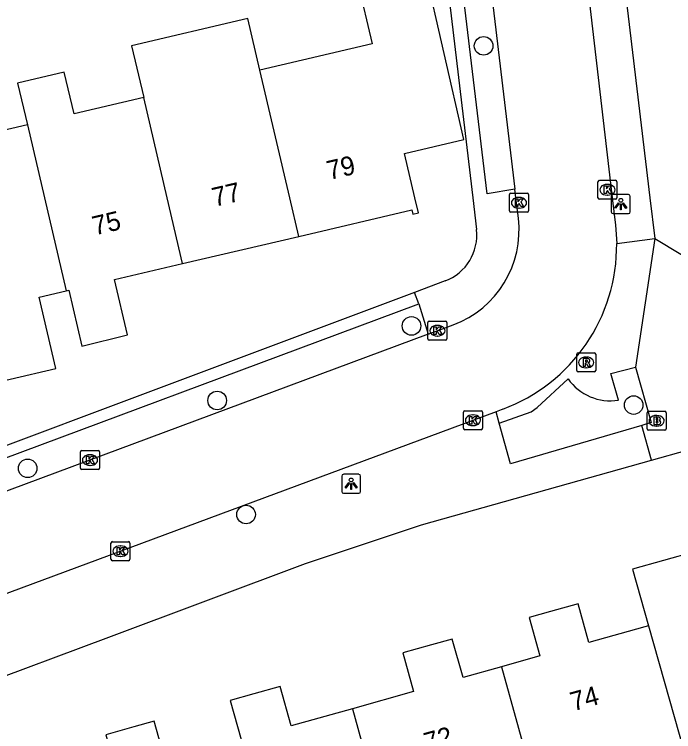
# Model space of a CAD drawing. Extents: x 158461 to 159795, y 387220 to 388672.
# Drawn here: x 159614.77 to 159649.47, y 387971.92 to 388009.65 of the extents above; entities that cross this region are included whole.
import ezdxf

# ---------------------------------------------------------------- set-up
doc = ezdxf.new("R2010")
doc.units = 0
for name, color, linetype in [('IMGEO_Boom', 7, 'Continuous'), ('IMGEO_Brandkraan', 7, 'Continuous'), ('IMGEO_Kolk', 7, 'Continuous'), ('IMGEO_Lichtpunt', 7, 'Continuous'), ('IMGEO_Pand', 7, 'Continuous'), ('IMGEO_Pand_nummerreeks', 7, 'Continuous'), ('IMGEO_Rijbaan_lokaal_open', 7, 'Continuous'), ('IMGEO_Rioolput', 7, 'Continuous'), ('IMGEO_Voetpad_open', 7, 'Continuous')]:
    doc.layers.add(name, color=color, linetype=linetype)

msp = doc.modelspace()

# ---------------------------------------------------------------- linework, layer by layer
at = {"layer": 'IMGEO_Boom'}
for centre in [(159639.464, 388007.987), (159635.67, 387993.258), (159625.445, 387989.336), (159647.363, 387989.094), (159615.474, 387985.769), (159626.966, 387983.337)]:
    msp.add_circle(centre, 0.489, dxfattribs=at)
at = {"layer": 'IMGEO_Brandkraan'}
for p, q in [((159648.069, 387987.841), (159648.069, 387988.693)), ((159648.144, 387988.767), (159648.996, 387988.767)), ((159649.07, 387988.693), (159649.07, 387987.841)), ((159648.557, 387988.547), (159648.582, 387988.547)), ((159648.58, 387987.987), (159648.555, 387987.987)), ((159648.996, 387987.767), (159648.144, 387987.767))]:
    msp.add_line(p, q, dxfattribs=at)
for points in [[(159648.069, 387987.841), (159648.069, 387988.693)], [(159648.144, 387988.767), (159648.996, 387988.767)], [(159649.07, 387988.693), (159649.07, 387987.841)], [(159648.417, 387988.467), (159648.417, 387988.067), (159648.63, 387988.067)], [(159648.648, 387988.467), (159648.417, 387988.467)], [(159648.596, 387988.386), (159648.542, 387988.386), (159648.542, 387988.31)], [(159648.542, 387988.31), (159648.595, 387988.31)], [(159648.604, 387988.234), (159648.542, 387988.234), (159648.542, 387988.153)], [(159648.542, 387988.153), (159648.604, 387988.153)], [(159648.996, 387987.767), (159648.144, 387987.767)]]:
    msp.add_lwpolyline(points, dxfattribs=at)
for centre, radius, start, end in [((159648.146, 387988.691), 0.0765, 91.552, 178.448), ((159648.146, 387988.691), 0.0765, 91.552, 178.448), ((159648.994, 387988.691), 0.0765, 1.552, 88.448), ((159648.994, 387988.691), 0.0765, 1.552, 88.448), ((159648.597, 387988.348), 0.0379, 267.8285, 90.9355), ((159648.652, 387988.322), 0.145, 59.4692, 91.5367), ((159648.677, 387988.369), 0.0922, 285.5137, 58.1501), ((159648.605, 387988.193), 0.0404, 269.8759, 90.5077), ((159648.636, 387988.318), 0.251, 268.6676, 293.5347), ((159648.682, 387988.177), 0.105, 301.3115, 78.989), ((159648.146, 387987.843), 0.0765, 181.552, 268.448), ((159648.146, 387987.843), 0.0765, 181.552, 268.448), ((159648.994, 387987.843), 0.0765, 271.552, 358.448), ((159648.994, 387987.843), 0.0765, 271.552, 358.448)]:
    msp.add_arc(centre, radius, start, end, dxfattribs=at)
for centre, major_axis, ratio, start_param, end_param in [((159648.556, 387988.267), (-0.387, 0.002), 0.722429, 4.712389, 7.853982), ((159648.581, 387988.267), (-0.39, 0.002), 0.717154, 1.570796, 4.712389)]:
    msp.add_ellipse(centre, major_axis=major_axis, ratio=ratio, start_param=start_param, end_param=end_param, dxfattribs=at)
at = {"layer": 'IMGEO_Kolk'}
for p, q in [((159645.48, 387999.992), (159645.48, 388000.844)), ((159645.555, 388000.918), (159646.407, 388000.918)), ((159646.481, 388000.844), (159646.481, 387999.992)), ((159645.968, 388000.698), (159645.993, 388000.698)), ((159640.826, 387999.31), (159640.826, 388000.162)), ((159640.901, 388000.236), (159641.753, 388000.236)), ((159641.314, 388000.016), (159641.339, 388000.016)), ((159641.827, 388000.162), (159641.827, 387999.31)), ((159645.991, 388000.138), (159645.966, 388000.138)), ((159646.407, 387999.918), (159645.555, 387999.918)), ((159641.753, 387999.236), (159640.901, 387999.236)), ((159641.337, 387999.456), (159641.312, 387999.456)), ((159636.532, 387992.58), (159636.532, 387993.432)), ((159636.607, 387993.506), (159637.459, 387993.506)), ((159637.02, 387993.286), (159637.045, 387993.286)), ((159637.533, 387993.432), (159637.533, 387992.58)), ((159637.459, 387992.506), (159636.607, 387992.506)), ((159637.043, 387992.726), (159637.018, 387992.726)), ((159638.404, 387987.872), (159638.404, 387988.724)), ((159638.479, 387988.798), (159639.331, 387988.798)), ((159639.405, 387988.724), (159639.405, 387987.872)), ((159638.892, 387988.578), (159638.917, 387988.578)), ((159638.915, 387988.018), (159638.89, 387988.018)), ((159639.331, 387987.798), (159638.479, 387987.798)), ((159618.253, 387985.777), (159618.253, 387986.629)), ((159618.328, 387986.703), (159619.18, 387986.703)), ((159618.741, 387986.483), (159618.766, 387986.483)), ((159619.254, 387986.629), (159619.254, 387985.777)), ((159619.18, 387985.703), (159618.328, 387985.703)), ((159618.764, 387985.923), (159618.739, 387985.923)), ((159619.929, 387981.91), (159620.781, 387981.91)), ((159619.854, 387980.984), (159619.854, 387981.836)), ((159620.342, 387981.69), (159620.367, 387981.69)), ((159620.855, 387981.836), (159620.855, 387980.984)), ((159620.365, 387981.13), (159620.34, 387981.13)), ((159620.781, 387980.91), (159619.929, 387980.91))]:
    msp.add_line(p, q, dxfattribs=at)
for points in [[(159645.48, 387999.992), (159645.48, 388000.844)], [(159645.555, 388000.918), (159646.407, 388000.918)], [(159646.481, 388000.844), (159646.481, 387999.992)], [(159645.801, 388000.618), (159645.924, 388000.618), (159645.924, 388000.467), (159646.054, 388000.618), (159646.218, 388000.618), (159646.072, 388000.467), (159646.225, 388000.218), (159646.073, 388000.218), (159645.988, 388000.382), (159645.924, 388000.315), (159645.924, 388000.218), (159645.801, 388000.218), (159645.801, 388000.618)], [(159640.826, 387999.31), (159640.826, 388000.162)], [(159640.901, 388000.236), (159641.753, 388000.236)], [(159641.827, 388000.162), (159641.827, 387999.31)], [(159641.147, 387999.936), (159641.27, 387999.936), (159641.27, 387999.785), (159641.4, 387999.936), (159641.564, 387999.936), (159641.418, 387999.785), (159641.571, 387999.536), (159641.419, 387999.536), (159641.334, 387999.7), (159641.27, 387999.633), (159641.27, 387999.536), (159641.147, 387999.536), (159641.147, 387999.936)], [(159646.407, 387999.918), (159645.555, 387999.918)], [(159641.753, 387999.236), (159640.901, 387999.236)], [(159636.532, 387992.58), (159636.532, 387993.432)], [(159636.607, 387993.506), (159637.459, 387993.506)], [(159636.853, 387993.206), (159636.976, 387993.206), (159636.976, 387993.055), (159637.106, 387993.206), (159637.27, 387993.206), (159637.124, 387993.055), (159637.277, 387992.806), (159637.125, 387992.806), (159637.04, 387992.97), (159636.976, 387992.903), (159636.976, 387992.806), (159636.853, 387992.806), (159636.853, 387993.206)], [(159637.533, 387993.432), (159637.533, 387992.58)], [(159637.459, 387992.506), (159636.607, 387992.506)], [(159638.404, 387987.872), (159638.404, 387988.724)], [(159638.479, 387988.798), (159639.331, 387988.798)], [(159639.405, 387988.724), (159639.405, 387987.872)], [(159638.725, 387988.498), (159638.848, 387988.498), (159638.848, 387988.347), (159638.978, 387988.498), (159639.142, 387988.498), (159638.996, 387988.347), (159639.149, 387988.098), (159638.997, 387988.098), (159638.912, 387988.262), (159638.848, 387988.195), (159638.848, 387988.098), (159638.725, 387988.098), (159638.725, 387988.498)], [(159639.331, 387987.798), (159638.479, 387987.798)], [(159618.253, 387985.777), (159618.253, 387986.629)], [(159618.328, 387986.703), (159619.18, 387986.703)], [(159618.574, 387986.403), (159618.697, 387986.403), (159618.697, 387986.252), (159618.827, 387986.403), (159618.991, 387986.403), (159618.845, 387986.252), (159618.998, 387986.003), (159618.846, 387986.003), (159618.761, 387986.167), (159618.697, 387986.1), (159618.697, 387986.003), (159618.574, 387986.003), (159618.574, 387986.403)], [(159619.254, 387986.629), (159619.254, 387985.777)], [(159619.18, 387985.703), (159618.328, 387985.703)], [(159619.929, 387981.91), (159620.781, 387981.91)], [(159619.854, 387980.984), (159619.854, 387981.836)], [(159620.175, 387981.61), (159620.298, 387981.61), (159620.298, 387981.459), (159620.428, 387981.61), (159620.592, 387981.61), (159620.446, 387981.459), (159620.599, 387981.21), (159620.447, 387981.21), (159620.362, 387981.374), (159620.298, 387981.307), (159620.298, 387981.21), (159620.175, 387981.21), (159620.175, 387981.61)], [(159620.855, 387981.836), (159620.855, 387980.984)], [(159620.781, 387980.91), (159619.929, 387980.91)]]:
    msp.add_lwpolyline(points, dxfattribs=at)
for centre, start, end in [((159645.557, 388000.842), 91.552, 178.448), ((159645.557, 388000.842), 91.552, 178.448), ((159646.405, 388000.842), 1.552, 88.448), ((159646.405, 388000.842), 1.552, 88.448), ((159640.903, 388000.16), 91.552, 178.448), ((159640.903, 388000.16), 91.552, 178.448), ((159641.751, 388000.16), 1.552, 88.448), ((159641.751, 388000.16), 1.552, 88.448), ((159645.557, 387999.994), 181.552, 268.448), ((159645.557, 387999.994), 181.552, 268.448), ((159646.405, 387999.994), 271.552, 358.448), ((159646.405, 387999.994), 271.552, 358.448), ((159640.903, 387999.312), 181.552, 268.448), ((159640.903, 387999.312), 181.552, 268.448), ((159641.751, 387999.312), 271.552, 358.448), ((159641.751, 387999.312), 271.552, 358.448), ((159636.609, 387993.43), 91.552, 178.448), ((159636.609, 387993.43), 91.552, 178.448), ((159637.457, 387993.43), 1.552, 88.448), ((159637.457, 387993.43), 1.552, 88.448), ((159636.609, 387992.582), 181.552, 268.448), ((159636.609, 387992.582), 181.552, 268.448), ((159637.457, 387992.582), 271.552, 358.448), ((159637.457, 387992.582), 271.552, 358.448), ((159638.481, 387988.722), 91.552, 178.448), ((159638.481, 387988.722), 91.552, 178.448), ((159639.329, 387988.722), 1.552, 88.448), ((159639.329, 387988.722), 1.552, 88.448), ((159638.481, 387987.874), 181.552, 268.448), ((159638.481, 387987.874), 181.552, 268.448), ((159639.329, 387987.874), 271.552, 358.448), ((159639.329, 387987.874), 271.552, 358.448), ((159618.33, 387986.627), 91.552, 178.448), ((159618.33, 387986.627), 91.552, 178.448), ((159619.178, 387986.627), 1.552, 88.448), ((159619.178, 387986.627), 1.552, 88.448), ((159618.33, 387985.779), 181.552, 268.448), ((159618.33, 387985.779), 181.552, 268.448), ((159619.178, 387985.779), 271.552, 358.448), ((159619.178, 387985.779), 271.552, 358.448), ((159619.931, 387981.834), 91.552, 178.448), ((159619.931, 387981.834), 91.552, 178.448), ((159620.779, 387981.834), 1.552, 88.448), ((159620.779, 387981.834), 1.552, 88.448), ((159619.931, 387980.986), 181.552, 268.448), ((159619.931, 387980.986), 181.552, 268.448), ((159620.779, 387980.986), 271.552, 358.448), ((159620.779, 387980.986), 271.552, 358.448)]:
    msp.add_arc(centre, 0.0765, start, end, dxfattribs=at)
for centre, major_axis, ratio, start_param, end_param in [((159645.967, 388000.418), (-0.387, 0.002), 0.722429, 4.712389, 7.853982), ((159645.992, 388000.418), (-0.39, 0.002), 0.717154, 1.570796, 4.712389), ((159641.313, 387999.736), (-0.387, 0.002), 0.722429, 4.712389, 7.853982), ((159641.338, 387999.736), (-0.39, 0.002), 0.717154, 1.570796, 4.712389), ((159637.019, 387993.006), (-0.387, 0.002), 0.722429, 4.712389, 7.853982), ((159637.044, 387993.006), (-0.39, 0.002), 0.717154, 1.570796, 4.712389), ((159638.891, 387988.298), (-0.387, 0.002), 0.722429, 4.712389, 7.853982), ((159638.916, 387988.298), (-0.39, 0.002), 0.717154, 1.570796, 4.712389), ((159618.74, 387986.203), (-0.387, 0.002), 0.722429, 4.712389, 7.853982), ((159618.765, 387986.203), (-0.39, 0.002), 0.717154, 1.570796, 4.712389), ((159620.341, 387981.41), (-0.387, 0.002), 0.722429, 4.712389, 7.853982), ((159620.366, 387981.41), (-0.39, 0.002), 0.717154, 1.570796, 4.712389)]:
    msp.add_ellipse(centre, major_axis=major_axis, ratio=ratio, start_param=start_param, end_param=end_param, dxfattribs=at)
at = {"layer": 'IMGEO_Lichtpunt'}
for p, q in [((159646.186, 388000.069), (159646.186, 387999.262)), ((159646.186, 388000.069), (159646.186, 387999.262)), ((159647.088, 388000.164), (159646.28, 388000.164)), ((159647.088, 388000.164), (159646.28, 388000.164)), ((159647.182, 387999.262), (159647.182, 388000.069)), ((159647.182, 387999.262), (159647.182, 388000.069)), ((159646.28, 387999.168), (159647.088, 387999.168)), ((159646.28, 387999.168), (159647.088, 387999.168)), ((159631.997, 387985.357), (159631.997, 387984.55)), ((159631.997, 387985.357), (159631.997, 387984.55)), ((159632.899, 387985.452), (159632.091, 387985.452)), ((159632.899, 387985.452), (159632.091, 387985.452)), ((159632.993, 387984.55), (159632.993, 387985.357)), ((159632.993, 387984.55), (159632.993, 387985.357)), ((159632.091, 387984.456), (159632.899, 387984.456)), ((159632.091, 387984.456), (159632.899, 387984.456))]:
    msp.add_line(p, q, dxfattribs=at)
for points in [[(159646.56, 387999.733), (159646.599, 387999.705), (159646.411, 387999.443), (159646.373, 387999.47), (159646.56, 387999.733)], [(159646.662, 387999.685), (159646.709, 387999.685), (159646.709, 387999.363), (159646.662, 387999.363), (159646.662, 387999.685)], [(159646.772, 387999.705), (159646.81, 387999.732), (159646.997, 387999.47), (159646.958, 387999.442), (159646.772, 387999.705)], [(159632.371, 387985.021), (159632.41, 387984.993), (159632.222, 387984.731), (159632.184, 387984.758), (159632.371, 387985.021)], [(159632.473, 387984.973), (159632.52, 387984.973), (159632.52, 387984.651), (159632.473, 387984.651), (159632.473, 387984.973)], [(159632.583, 387984.993), (159632.621, 387985.02), (159632.808, 387984.758), (159632.769, 387984.73), (159632.583, 387984.993)]]:
    msp.add_lwpolyline(points, dxfattribs=at)
for centre in [(159646.685, 387999.867), (159632.496, 387985.155)]:
    msp.add_circle(centre, 0.0994, dxfattribs=at)
for centre, start, end in [((159646.28, 388000.069), 90, 180), ((159646.28, 388000.069), 90, 180), ((159647.088, 388000.069), 0, 90), ((159647.088, 388000.069), 0, 90), ((159646.28, 387999.262), 180, 270), ((159646.28, 387999.262), 180, 270), ((159647.088, 387999.262), 270, 0), ((159647.088, 387999.262), 270, 360), ((159632.091, 387985.357), 90, 180), ((159632.091, 387985.357), 90, 180), ((159632.899, 387985.357), 0, 90), ((159632.899, 387985.357), 0, 90), ((159632.091, 387984.55), 180, 270), ((159632.091, 387984.55), 180, 270), ((159632.899, 387984.55), 270, 0), ((159632.899, 387984.55), 270, 360)]:
    msp.add_arc(centre, 0.0946, start, end, dxfattribs=at)
at = {"layer": 'IMGEO_Pand'}
for points in [[(159629.743, 387997.966), (159635.694, 387999.358), (159635.744, 387999.143), (159636.036, 387999.211), (159635.851, 388000), (159635.307, 388002.327), (159638.423, 388003.057), (159636.358, 388012.126), (159632.852, 388011.304), (159633.605, 388008.091), (159627.697, 388006.707)], [(159627.697, 388006.707), (159627.062, 388009.421), (159620.942, 388007.989), (159621.578, 388005.274)], [(159621.578, 388005.274), (159617.915, 388004.416), (159617.402, 388006.609), (159614.946, 388006.034), (159615.459, 388003.841)], [(159629.743, 387997.966), (159629.267, 388000), (159627.697, 388006.707)], [(159623.624, 387996.534), (159622.813, 388000), (159621.578, 388005.274)], [(159615.459, 388003.841), (159609.215, 388002.378), (159609.773, 388000), (159610.169, 387998.309), (159608.709, 387997.967), (159610.125, 387992.219), (159611.485, 387992.554), (159612.14, 387989.891), (159616.96, 387991.02), (159616.082, 387994.769), (159617.504, 387995.101)], [(159615.459, 388003.841), (159616.358, 388000), (159617.504, 387995.101)], [(159623.624, 387996.534), (159629.743, 387997.966)], [(159617.504, 387995.101), (159617.64, 387995.133), (159618.329, 387992.194), (159620.727, 387992.786), (159620.045, 387995.697), (159623.624, 387996.534)], [(159655.08, 387982.653), (159653.033, 387982.077), (159652.48, 387984.045), (159650, 387983.348), (159650.555, 387981.373), (159647.307, 387980.46), (159648.145, 387977.49)], [(159648.145, 387977.49), (159647.95, 387977.435), (159645.008, 387976.608), (159644.438, 387978.637), (159642.994, 387978.231), (159641.866, 387977.914), (159642.432, 387975.9), (159640.408, 387975.331)], [(159648.145, 387977.49), (159650.311, 387969.812)], [(159640.408, 387975.331), (159638.384, 387974.762), (159637.814, 387976.788), (159636.729, 387976.483), (159635.208, 387976.055), (159635.779, 387974.026), (159632.56, 387973.121)], [(159640.408, 387975.331), (159643.096, 387965.643)], [(159632.56, 387973.121), (159629.34, 387972.216), (159628.754, 387974.298), (159627.38, 387973.912), (159626.125, 387973.559), (159626.7, 387971.513), (159624.708, 387970.953)], [(159632.56, 387973.121), (159634.695, 387965.425)], [(159624.708, 387970.953), (159622.714, 387970.392), (159622.129, 387972.472), (159621.066, 387972.173), (159619.579, 387971.755), (159620.148, 387969.732), (159617.175, 387968.896)]]:
    msp.add_lwpolyline(points, dxfattribs=at)
at = {"layer": 'IMGEO_Rijbaan_lokaal_open'}
for points in [[(159638.89, 388046.281), (159639.603, 388043.767), (159640.143, 388041.702), (159640.821, 388039.009), (159641.356, 388036.513), (159641.755, 388034.507), (159642.302, 388031.912), (159642.664, 388029.646), (159642.977, 388027.399), (159643.987, 388019.299), (159646.239, 388000), (159646.407, 387998.559), (159646.468, 387997.6)], [(159639.234, 388016.203), (159641.114, 388000.453)], [(159648.467, 387997.852), (159652.749, 387995.273), (159667.687, 387999.507), (159677.721, 388002.351), (159681.193, 388003.335), (159686.626, 388004.875)], [(159641.295, 387998.932), (159641.168, 388000), (159641.114, 388000.453)], [(159646.468, 387997.6), (159648.467, 387997.852)], [(159648.467, 387997.852), (159647.46, 387991.089)], [(159648.307, 387986.19), (159682.088, 387995.664), (159686.027, 387993.62), (159686.65, 387991.562)], [(159636.549, 387992.826), (159637.87, 387993.318)], [(159636.549, 387992.826), (159610.426, 387983.104)], [(159646.561, 387989.354), (159646.168, 387990.75), (159647.46, 387991.089)], [(159647.46, 387991.089), (159648.281, 387988.171), (159647.791, 387988.027)], [(159640.287, 387988.144), (159641.971, 387988.74), (159642.287, 387988.963), (159643.912, 387990.469)], [(159640.121, 387988.747), (159612.182, 387978.373)], [(159640.478, 387988.88), (159640.121, 387988.747)], [(159640.287, 387988.144), (159640.121, 387988.747)], [(159648.307, 387986.19), (159647.791, 387988.027)]]:
    msp.add_lwpolyline(points, dxfattribs=at)
for centre, radius, start, end in [((159636.014, 387998.302), 5.319, 290.4271, 6.7997), ((159637.282, 387997.493), 9.187, 290.3594, 0.6682), ((159646.135, 387992.047), 2.727, 215.3679, 278.9783)]:
    msp.add_arc(centre, radius, start, end, dxfattribs=at)
at = {"layer": 'IMGEO_Rioolput'}
for p, q in [((159644.363, 387990.912), (159644.363, 387991.764)), ((159644.438, 387991.838), (159645.29, 387991.838)), ((159645.364, 387991.764), (159645.364, 387990.912)), ((159644.851, 387991.618), (159644.876, 387991.618)), ((159644.874, 387991.058), (159644.849, 387991.058)), ((159645.29, 387990.838), (159644.438, 387990.838))]:
    msp.add_line(p, q, dxfattribs=at)
for points in [[(159644.363, 387990.912), (159644.363, 387991.764)], [(159644.438, 387991.838), (159645.29, 387991.838)], [(159645.364, 387991.764), (159645.364, 387990.912)], [(159644.952, 387991.536), (159644.7, 387991.538), (159644.7, 387991.138)], [(159644.878, 387991.457), (159644.824, 387991.457), (159644.824, 387991.376)], [(159644.824, 387991.376), (159644.876, 387991.376)], [(159644.7, 387991.138), (159644.824, 387991.138), (159644.824, 387991.3), (159644.835, 387991.3)], [(159644.882, 387991.271), (159644.953, 387991.138), (159645.093, 387991.138), (159645.028, 387991.264)], [(159645.29, 387990.838), (159644.438, 387990.838)]]:
    msp.add_lwpolyline(points, dxfattribs=at)
for centre, radius, start, end in [((159644.44, 387991.762), 0.0765, 91.552, 178.448), ((159644.44, 387991.762), 0.0765, 91.552, 178.448), ((159645.288, 387991.762), 0.0765, 1.552, 88.448), ((159645.288, 387991.762), 0.0765, 1.552, 88.448), ((159644.86, 387991.565), 0.19, 274.7715, 282.9687), ((159644.884, 387991.361), 0.0964, 77.0061, 93.1865), ((159644.898, 387991.418), 0.0378, 276.6634, 79.6772), ((159644.951, 387991.426), 0.109, 350.3612, 89.416), ((159644.949, 387991.426), 0.112, 277.5842, 350.9817), ((159644.933, 387991.211), 0.108, 29.5134, 73.7905), ((159644.834, 387991.247), 0.0533, 26.0293, 88.6989), ((159644.44, 387990.914), 0.0765, 181.552, 268.448), ((159644.44, 387990.914), 0.0765, 181.552, 268.448), ((159645.288, 387990.914), 0.0765, 271.552, 358.448), ((159645.288, 387990.914), 0.0765, 271.552, 358.448)]:
    msp.add_arc(centre, radius, start, end, dxfattribs=at)
for centre, major_axis, ratio, start_param, end_param in [((159644.85, 387991.338), (-0.387, 0.002), 0.722429, 4.712389, 7.853982), ((159644.875, 387991.338), (-0.39, 0.002), 0.717154, 1.570796, 4.712389)]:
    msp.add_ellipse(centre, major_axis=major_axis, ratio=ratio, start_param=start_param, end_param=end_param, dxfattribs=at)
at = {"layer": 'IMGEO_Voetpad_open'}
for points in [[(159620.708, 388113.103), (159620.626, 388112.926), (159627.656, 388089.603), (159634.642, 388066.925), (159640.666, 388047.367), (159642.101, 388041.909), (159643.295, 388036.393), (159645.021, 388026.758), (159648.211, 388000), (159648.467, 387997.852)], [(159635.934, 388025.001), (159636.762, 388017.998), (159637.707, 388010.014), (159638.892, 388000), (159639.09, 387998.326)], [(159641.114, 388000.453), (159639.653, 388000.206), (159637.764, 388016.028), (159639.234, 388016.203)], [(159637.443, 387995.626), (159635.831, 387995.021)], [(159635.831, 387995.021), (159598.964, 387981.198), (159590.907, 387978.603), (159580.036, 387976.332), (159573.261, 387975.498), (159570.522, 387975.353)], [(159636.058, 387994.415), (159635.831, 387995.021)], [(159600.454, 387981.179), (159609.883, 387984.673), (159636.058, 387994.415)], [(159636.058, 387994.415), (159636.549, 387992.826)], [(159647.791, 387988.027), (159640.878, 387986), (159640.287, 387988.144)], [(159605.457, 387971.554), (159619.74, 387976.888), (159630.086, 387980.757), (159636.202, 387982.795), (159648.307, 387986.19)]]:
    msp.add_lwpolyline(points, dxfattribs=at)
msp.add_arc((159636.547, 387998.025), 2.561, 290.4764, 6.7572, dxfattribs=at)

# ---------------------------------------------------------------- texts
at = {"layer": 'IMGEO_Pand_nummerreeks'}
for s, rotation, p in [('79', 13.1672, (159631.34, 388000.928)), ('77', 13.1716, (159625.306, 387999.517)), ('75', 13.1723, (159619.002, 387998.014)), ('74', 15.51, (159644.184, 387972.985)), ('72', 15.5075, (159636.488, 387970.85))]:
    msp.add_text(s, height=1, rotation=rotation, dxfattribs=at).set_placement(p)

doc.saveas('drawing.dxf')
